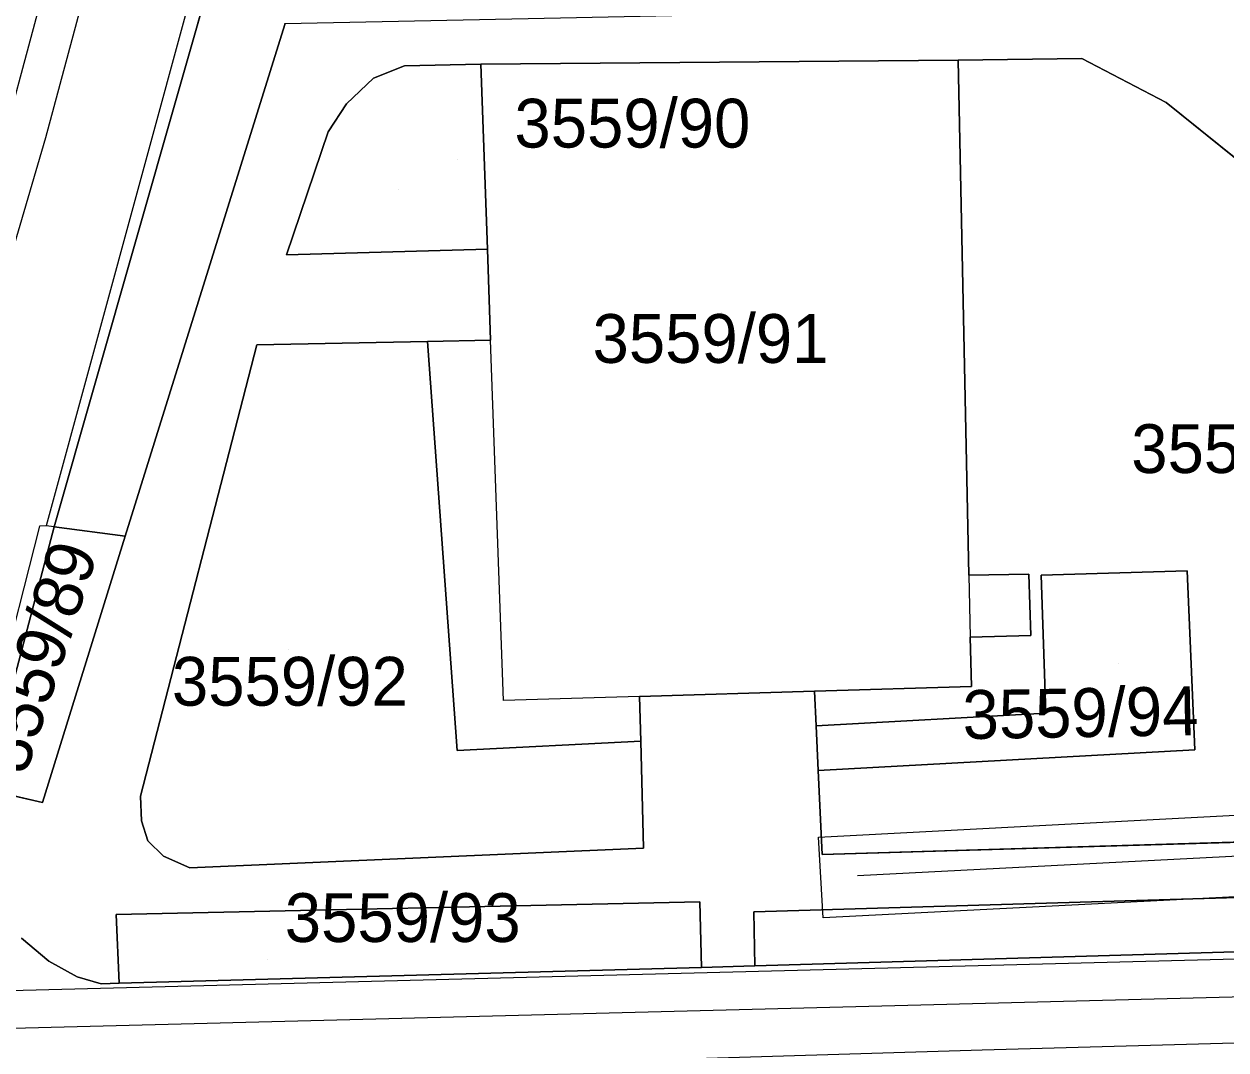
# Model space of a CAD drawing. Extents: x -264070 to -262271, y -1238894 to -1238141.
# Drawn here: x -262913.51 to -262864.26, y -1238359.92 to -1238317.9 of the extents above; entities that cross this region are included whole.
import ezdxf

# ---------------------------------------------------------------- set-up
doc = ezdxf.new("R2010")
doc.units = 0
for name, color, linetype in [('body_kn', 7, 'Continuous'), ('kladpar_druhypozemkov', 7, 'Continuous'), ('kladpar_hranice', 7, 'Continuous'), ('kladpar_parcelnecisla', 7, 'Continuous'), ('kladpar_plochy', 7, 'Continuous'), ('kladpar_sipky', 7, 'Continuous'), ('tarchy_linie', 7, 'Continuous'), ('zappar_hrandruhpozemk', 7, 'Continuous')]:
    doc.layers.add(name, color=color, linetype=linetype)

msp = doc.modelspace()

# ---------------------------------------------------------------- linework, layer by layer
at = {"layer": 'body_kn'}
for p, q in [((-262902.82, -1238317.92), (-262902.82, -1238317.92)), ((-262897.92, -1238319.61), (-262897.92, -1238319.61)), ((-262894.79, -1238319.54), (-262894.79, -1238319.54)), ((-262894.79, -1238319.54), (-262894.79, -1238319.54)), ((-262875.23, -1238319.38), (-262875.23, -1238319.38)), ((-262875.23, -1238319.38), (-262875.23, -1238319.38)), ((-262870.17, -1238319.31), (-262870.17, -1238319.31)), ((-262899.19, -1238320.12), (-262899.19, -1238320.12)), ((-262900.29, -1238321.17), (-262900.29, -1238321.17)), ((-262866.71, -1238321.11), (-262866.71, -1238321.11)), ((-262912.63, -1238322.56), (-262912.63, -1238322.56)), ((-262901.05, -1238322.31), (-262901.05, -1238322.31)), ((-262894.52, -1238327.12), (-262894.52, -1238327.12)), ((-262902.75, -1238327.35), (-262902.75, -1238327.35)), ((-262903.97, -1238331.04), (-262903.97, -1238331.04)), ((-262896.98, -1238330.9), (-262896.98, -1238330.9)), ((-262896.98, -1238330.9), (-262896.98, -1238330.9)), ((-262894.39, -1238330.85), (-262894.39, -1238330.85)), ((-262912.88, -1238338.47), (-262912.88, -1238338.47)), ((-262912.6, -1238338.45), (-262912.6, -1238338.45)), ((-262912.27, -1238338.49), (-262912.27, -1238338.49)), ((-262912.27, -1238338.49), (-262912.27, -1238338.49)), ((-262909.36, -1238338.87), (-262909.36, -1238338.87)), ((-262909.36, -1238338.87), (-262909.36, -1238338.87)), ((-262874.79, -1238340.47), (-262874.79, -1238340.47)), ((-262874.79, -1238340.47), (-262874.79, -1238340.47)), ((-262872.33, -1238340.43), (-262872.33, -1238340.43)), ((-262871.83, -1238340.47), (-262871.83, -1238340.47)), ((-262865.85, -1238340.3), (-262865.85, -1238340.3)), ((-262865.85, -1238340.3), (-262865.85, -1238340.3)), ((-262874.74, -1238343.01), (-262874.74, -1238343.01)), ((-262872.25, -1238342.95), (-262872.25, -1238342.95)), ((-262881.12, -1238345.23), (-262881.12, -1238345.23)), ((-262874.69, -1238345.04), (-262874.69, -1238345.04)), ((-262893.86, -1238345.61), (-262893.86, -1238345.61)), ((-262888.29, -1238345.44), (-262888.29, -1238345.44)), ((-262888.29, -1238345.44), (-262888.29, -1238345.44)), ((-262871.64, -1238346.12), (-262871.64, -1238346.12)), ((-262881.05, -1238346.64), (-262881.05, -1238346.64)), ((-262888.24, -1238347.28), (-262888.24, -1238347.28)), ((-262895.76, -1238347.66), (-262895.76, -1238347.66)), ((-262865.53, -1238347.63), (-262865.53, -1238347.63)), ((-262880.97, -1238348.48), (-262880.97, -1238348.48)), ((-262912.76, -1238349.79), (-262912.76, -1238349.79)), ((-262908.74, -1238349.52), (-262908.74, -1238349.52)), ((-262908.7, -1238350.54), (-262908.7, -1238350.54)), ((-262880.95, -1238351.21), (-262880.95, -1238351.21)), ((-262880.95, -1238351.21), (-262880.95, -1238351.21)), ((-262908.44, -1238351.36), (-262908.44, -1238351.36)), ((-262888.12, -1238351.66), (-262888.12, -1238351.66)), ((-262907.8, -1238351.99), (-262907.8, -1238351.99)), ((-262880.81, -1238351.92), (-262880.81, -1238351.92)), ((-262906.71, -1238352.46), (-262906.71, -1238352.46)), ((-262879.36, -1238352.78), (-262879.36, -1238352.78)), ((-262885.82, -1238353.86), (-262885.82, -1238353.86)), ((-262885.82, -1238353.86), (-262885.82, -1238353.86)), ((-262883.61, -1238354.27), (-262883.61, -1238354.27)), ((-262909.74, -1238354.38), (-262909.74, -1238354.38)), ((-262880.77, -1238354.51), (-262880.77, -1238354.51)), ((-262912.5, -1238356.28), (-262912.5, -1238356.28)), ((-262885.75, -1238356.54), (-262885.75, -1238356.54)), ((-262883.58, -1238356.48), (-262883.58, -1238356.48)), ((-262883.56, -1238356.48), (-262883.56, -1238356.48)), ((-262911.33, -1238356.92), (-262911.33, -1238356.92)), ((-262910.35, -1238357.22), (-262910.35, -1238357.22)), ((-262909.61, -1238357.18), (-262909.61, -1238357.18)), ((-262874.25, -1238359.92), (-262874.25, -1238359.92))]:
    msp.add_line(p, q, dxfattribs=at)
at = {"layer": 'kladpar_druhypozemkov'}
for p, q in [((-262898.16, -1238324.66), (-262898.16, -1238324.66)), ((-262884.95, -1238329.7), (-262884.95, -1238329.7)), ((-262902.69, -1238343.52), (-262902.69, -1238343.52)), ((-262868.65, -1238344.11), (-262868.65, -1238344.11)), ((-262903.55, -1238356.2), (-262903.55, -1238356.2))]:
    msp.add_line(p, q, dxfattribs=at)
at = {"layer": 'kladpar_hranice'}
for points in [[(-262921.54, -1238329.59), (-262912.96, -1238299.77), (-262898.67, -1238252.06), (-262888, -1238249.92), (-262886.4, -1238249.29), (-262890.8, -1238262.76), (-262897.15, -1238285.52), (-262912.27, -1238338.49), (-262915.11, -1238349.24)], [(-262902.82, -1238317.88), (-262902.82, -1238317.92), (-262909.36, -1238338.87), (-262912.27, -1238338.49), (-262897.15, -1238285.52)], [(-262915.11, -1238349.24), (-262912.76, -1238349.79), (-262909.36, -1238338.87), (-262902.82, -1238317.92), (-262902.82, -1238317.88), (-262891.53, -1238317.64), (-262875.23, -1238317.3), (-262864.43, -1238304.22), (-262865.03, -1238292.39), (-262862.5, -1238292.36), (-262861.73, -1238304.03), (-262834.25, -1238301.3), (-262832.18, -1238298.29), (-262830.44, -1238298.45), (-262830.48, -1238300.64), (-262816.35, -1238300.81), (-262816.33, -1238298.89), (-262811.52, -1238298.91), (-262810.72, -1238300.91), (-262807.85, -1238303.16), (-262786.82, -1238305.39), (-262783.83, -1238304.22)], [(-262780.83, -1238313.15), (-262789, -1238314.06), (-262796.08, -1238315.22), (-262800.22, -1238316.92), (-262809.55, -1238322.28), (-262820.42, -1238347.62), (-262818.86, -1238349.97), (-262797.34, -1238349.27), (-262797.17, -1238351.81), (-262835.63, -1238352.85), (-262883.61, -1238354.27), (-262883.56, -1238356.48), (-262883.58, -1238356.48), (-262885.75, -1238356.54), (-262885.82, -1238353.86), (-262909.74, -1238354.38), (-262909.61, -1238357.18), (-262910.35, -1238357.22), (-262911.33, -1238356.92), (-262912.5, -1238356.28), (-262913.61, -1238355.34)], [(-262856.77, -1238329.11), (-262866.71, -1238321.11), (-262870.17, -1238319.31), (-262875.23, -1238319.38), (-262894.79, -1238319.54), (-262897.92, -1238319.61), (-262899.19, -1238320.12), (-262900.29, -1238321.17), (-262901.05, -1238322.31), (-262902.75, -1238327.35), (-262894.52, -1238327.12), (-262894.39, -1238330.85), (-262896.98, -1238330.9), (-262903.97, -1238331.04), (-262908.74, -1238349.52), (-262908.7, -1238350.54), (-262908.44, -1238351.36), (-262907.8, -1238351.99), (-262906.71, -1238352.46), (-262888.12, -1238351.66), (-262888.24, -1238347.28), (-262888.29, -1238345.44), (-262881.12, -1238345.23), (-262881.05, -1238346.64), (-262880.97, -1238348.48), (-262880.81, -1238351.92), (-262838.46, -1238350.65)], [(-262894.79, -1238319.54), (-262894.52, -1238327.12), (-262902.75, -1238327.35), (-262901.05, -1238322.31), (-262900.29, -1238321.17), (-262899.19, -1238320.12), (-262897.92, -1238319.61), (-262894.79, -1238319.54)], [(-262875.23, -1238319.38), (-262874.79, -1238340.47), (-262872.33, -1238340.43), (-262872.25, -1238342.95), (-262874.74, -1238343.01), (-262874.69, -1238345.04), (-262881.12, -1238345.23), (-262888.29, -1238345.44), (-262888.24, -1238347.28), (-262895.76, -1238347.66), (-262896.98, -1238330.9), (-262894.39, -1238330.85), (-262894.52, -1238327.12), (-262894.79, -1238319.54), (-262875.23, -1238319.38)], [(-262856.77, -1238329.11), (-262845.81, -1238340.26), (-262840.19, -1238347.28), (-262838.46, -1238350.65), (-262880.81, -1238351.92), (-262880.97, -1238348.48), (-262865.53, -1238347.63), (-262865.85, -1238340.3), (-262871.83, -1238340.47), (-262871.64, -1238346.12), (-262881.05, -1238346.64), (-262881.12, -1238345.23), (-262874.69, -1238345.04), (-262874.74, -1238343.01), (-262872.25, -1238342.95), (-262872.33, -1238340.43), (-262874.79, -1238340.47), (-262875.23, -1238319.38), (-262870.17, -1238319.31), (-262866.71, -1238321.11), (-262856.77, -1238329.11)], [(-262896.98, -1238330.9), (-262895.76, -1238347.66), (-262888.24, -1238347.28), (-262888.12, -1238351.66), (-262906.71, -1238352.46), (-262907.8, -1238351.99), (-262908.44, -1238351.36), (-262908.7, -1238350.54), (-262908.74, -1238349.52), (-262903.97, -1238331.04), (-262896.98, -1238330.9)], [(-262909.36, -1238338.87), (-262912.76, -1238349.79), (-262915.11, -1238349.24), (-262912.27, -1238338.49), (-262909.36, -1238338.87)], [(-262865.85, -1238340.3), (-262865.53, -1238347.63), (-262880.97, -1238348.48), (-262881.05, -1238346.64), (-262871.64, -1238346.12), (-262871.83, -1238340.47), (-262865.85, -1238340.3)], [(-262835.63, -1238352.85), (-262797.17, -1238351.81), (-262797.05, -1238353.67), (-262797.07, -1238353.67), (-262825.9, -1238354.8), (-262883.56, -1238356.48), (-262883.61, -1238354.27), (-262835.63, -1238352.85)], [(-262913.61, -1238355.34), (-262912.5, -1238356.28), (-262911.33, -1238356.92), (-262910.35, -1238357.22), (-262909.61, -1238357.18), (-262885.75, -1238356.54), (-262883.58, -1238356.48), (-262883.56, -1238356.48), (-262825.9, -1238354.8), (-262797.07, -1238353.67), (-262797.05, -1238353.67), (-262780.13, -1238353.36), (-262771.49, -1238353.2), (-262768.53, -1238353.14), (-262753.47, -1238352.87), (-262750.57, -1238352.82), (-262734.65, -1238352.52)], [(-262885.82, -1238353.86), (-262885.75, -1238356.54), (-262909.61, -1238357.18), (-262909.74, -1238354.38), (-262885.82, -1238353.86)]]:
    msp.add_lwpolyline(points, dxfattribs=at)
at = {"layer": 'kladpar_plochy'}
for p, q in [((-262912.27, -1238338.49), (-262897.15, -1238285.52)), ((-262902.82, -1238317.92), (-262909.36, -1238338.87)), ((-262909.36, -1238338.87), (-262902.82, -1238317.92)), ((-262902.82, -1238317.88), (-262902.82, -1238317.92)), ((-262902.82, -1238317.92), (-262902.82, -1238317.88)), ((-262897.92, -1238319.61), (-262899.19, -1238320.12)), ((-262894.79, -1238319.54), (-262897.92, -1238319.61)), ((-262875.23, -1238319.38), (-262894.79, -1238319.54)), ((-262870.17, -1238319.31), (-262875.23, -1238319.38)), ((-262866.71, -1238321.11), (-262870.17, -1238319.31)), ((-262899.19, -1238320.12), (-262900.29, -1238321.17)), ((-262900.29, -1238321.17), (-262901.05, -1238322.31)), ((-262856.77, -1238329.11), (-262866.71, -1238321.11)), ((-262901.05, -1238322.31), (-262902.75, -1238327.35)), ((-262902.75, -1238327.35), (-262894.52, -1238327.12)), ((-262894.52, -1238327.12), (-262894.39, -1238330.85)), ((-262903.97, -1238331.04), (-262908.74, -1238349.52)), ((-262896.98, -1238330.9), (-262903.97, -1238331.04)), ((-262894.39, -1238330.85), (-262896.98, -1238330.9)), ((-262909.36, -1238338.87), (-262912.27, -1238338.49)), ((-262912.76, -1238349.79), (-262909.36, -1238338.87)), ((-262888.29, -1238345.44), (-262881.12, -1238345.23)), ((-262881.12, -1238345.23), (-262881.05, -1238346.64)), ((-262888.24, -1238347.28), (-262888.29, -1238345.44)), ((-262881.05, -1238346.64), (-262880.97, -1238348.48)), ((-262888.12, -1238351.66), (-262888.24, -1238347.28)), ((-262880.97, -1238348.48), (-262880.81, -1238351.92)), ((-262915.11, -1238349.24), (-262912.76, -1238349.79)), ((-262908.74, -1238349.52), (-262908.7, -1238350.54)), ((-262908.7, -1238350.54), (-262908.44, -1238351.36)), ((-262880.81, -1238351.92), (-262838.46, -1238350.65)), ((-262908.44, -1238351.36), (-262907.8, -1238351.99)), ((-262906.71, -1238352.46), (-262888.12, -1238351.66)), ((-262907.8, -1238351.99), (-262906.71, -1238352.46)), ((-262835.63, -1238352.85), (-262883.61, -1238354.27)), ((-262885.82, -1238353.86), (-262909.74, -1238354.38)), ((-262885.75, -1238356.54), (-262885.82, -1238353.86)), ((-262883.61, -1238354.27), (-262883.56, -1238356.48)), ((-262909.74, -1238354.38), (-262909.61, -1238357.18)), ((-262912.5, -1238356.28), (-262913.61, -1238355.34)), ((-262911.33, -1238356.92), (-262912.5, -1238356.28)), ((-262883.58, -1238356.48), (-262885.75, -1238356.54)), ((-262883.56, -1238356.48), (-262883.58, -1238356.48)), ((-262910.35, -1238357.22), (-262911.33, -1238356.92)), ((-262909.61, -1238357.18), (-262910.35, -1238357.22))]:
    msp.add_line(p, q, dxfattribs=at)
for points in [[(-262921.54, -1238329.59), (-262912.96, -1238299.77), (-262898.67, -1238252.06), (-262888, -1238249.92), (-262886.4, -1238249.29), (-262890.8, -1238262.76), (-262897.15, -1238285.52), (-262912.27, -1238338.49), (-262915.11, -1238349.24)], [(-262913.61, -1238355.34), (-262912.5, -1238356.28), (-262911.33, -1238356.92), (-262910.35, -1238357.22), (-262909.61, -1238357.18), (-262885.75, -1238356.54), (-262883.58, -1238356.48), (-262883.56, -1238356.48), (-262825.9, -1238354.8), (-262797.07, -1238353.67), (-262797.05, -1238353.67), (-262780.13, -1238353.36)]]:
    msp.add_lwpolyline(points, dxfattribs=at)
for points in [[(-262894.79, -1238319.54), (-262894.52, -1238327.12), (-262902.75, -1238327.35), (-262901.05, -1238322.31), (-262900.29, -1238321.17), (-262899.19, -1238320.12), (-262897.92, -1238319.61)], [(-262875.23, -1238319.38), (-262874.79, -1238340.47), (-262872.33, -1238340.43), (-262872.25, -1238342.95), (-262874.74, -1238343.01), (-262874.69, -1238345.04), (-262881.12, -1238345.23), (-262888.29, -1238345.44), (-262888.24, -1238347.28), (-262895.76, -1238347.66), (-262896.98, -1238330.9), (-262894.39, -1238330.85), (-262894.52, -1238327.12), (-262894.79, -1238319.54)], [(-262856.77, -1238329.11), (-262845.81, -1238340.26), (-262840.19, -1238347.28), (-262838.46, -1238350.65), (-262880.81, -1238351.92), (-262880.97, -1238348.48), (-262865.53, -1238347.63), (-262865.85, -1238340.3), (-262871.83, -1238340.47), (-262871.64, -1238346.12), (-262881.05, -1238346.64), (-262881.12, -1238345.23), (-262874.69, -1238345.04), (-262874.74, -1238343.01), (-262872.25, -1238342.95), (-262872.33, -1238340.43), (-262874.79, -1238340.47), (-262875.23, -1238319.38), (-262870.17, -1238319.31), (-262866.71, -1238321.11)], [(-262896.98, -1238330.9), (-262895.76, -1238347.66), (-262888.24, -1238347.28), (-262888.12, -1238351.66), (-262906.71, -1238352.46), (-262907.8, -1238351.99), (-262908.44, -1238351.36), (-262908.7, -1238350.54), (-262908.74, -1238349.52), (-262903.97, -1238331.04)], [(-262909.36, -1238338.87), (-262912.76, -1238349.79), (-262915.11, -1238349.24), (-262912.27, -1238338.49)], [(-262865.85, -1238340.3), (-262865.53, -1238347.63), (-262880.97, -1238348.48), (-262881.05, -1238346.64), (-262871.64, -1238346.12), (-262871.83, -1238340.47)], [(-262835.63, -1238352.85), (-262797.17, -1238351.81), (-262797.05, -1238353.67), (-262797.07, -1238353.67), (-262825.9, -1238354.8), (-262883.56, -1238356.48), (-262883.61, -1238354.27)], [(-262885.82, -1238353.86), (-262885.75, -1238356.54), (-262909.61, -1238357.18), (-262909.74, -1238354.38)]]:
    msp.add_lwpolyline(points, close=True, dxfattribs=at)
at = {"layer": 'kladpar_sipky'}
msp.add_line((-262895.76, -1238323.46), (-262895.76, -1238323.46), dxfattribs=at)
at = {"layer": 'tarchy_linie'}
for points in [[(-262892.23, -1238250.77), (-262903.56, -1238282.44), (-262914.22, -1238322.11), (-262925.77, -1238361.47), (-262932, -1238411), (-262933.07, -1238420.81), (-262929.88, -1238445), (-262902, -1238490), (-262879.2, -1238520.11), (-262865.84, -1238538.82), (-262846.84, -1238581.58), (-262829.05, -1238624.25), (-262812.41, -1238667.65), (-262795.14, -1238711.11), (-262786, -1238738.54)], [(-262890.34, -1238250.39), (-262901.98, -1238282.93), (-262912.63, -1238322.56), (-262922.95, -1238357.72)], [(-262879.36, -1238352.78), (-262832, -1238350.33), (-262782.2, -1238349.05), (-262732.38, -1238348.15), (-262687.56, -1238346.97), (-262676.12, -1238346.24), (-262630.21, -1238345.2), (-262580.42, -1238343.73), (-262555.82, -1238343.74), (-262532.87, -1238343.21)], [(-262915.67, -1238357.53), (-262827.35, -1238355.25), (-262717.55, -1238352.07), (-262612.02, -1238349.11), (-262582.13, -1238348.18), (-262523.92, -1238348.6), (-262527.18, -1238346.61), (-262526.75, -1238346.6), (-262525.01, -1238346.49), (-262524.28, -1238346.33), (-262523.39, -1238346.14), (-262523.44, -1238346.84), (-262523.58, -1238348.81), (-262523.63, -1238349.52), (-262523.67, -1238350.15), (-262523.75, -1238351.27), (-262523.88, -1238353.02), (-262569.3, -1238353.65), (-262620.18, -1238354.72), (-262670.86, -1238355.99), (-262721.99, -1238357.34), (-262772.67, -1238358.51), (-262811.72, -1238360.02)], [(-262880.95, -1238351.21), (-262832.04, -1238348.63), (-262782.24, -1238347.35)], [(-262916.13, -1238359.08), (-262827.31, -1238356.8), (-262717.51, -1238353.62), (-262611.98, -1238350.66), (-262582.11, -1238349.73), (-262523.67, -1238350.15)], [(-262782.16, -1238350.75), (-262831.96, -1238352.03), (-262880.77, -1238354.51), (-262880.95, -1238351.21)], [(-262916.76, -1238361.2), (-262874.25, -1238359.92), (-262823.54, -1238358.51), (-262811.77, -1238358.32), (-262772.72, -1238356.81), (-262722.03, -1238355.64), (-262670.9, -1238354.24), (-262620.22, -1238352.97), (-262569.46, -1238351.9), (-262523.75, -1238351.27)]]:
    msp.add_lwpolyline(points, dxfattribs=at)
at = {"layer": 'zappar_hrandruhpozemk'}
for p, q in [((-262899.26, -1238289.53), (-262912.6, -1238338.45)), ((-262893.86, -1238345.61), (-262894.39, -1238330.85)), ((-262912.88, -1238338.47), (-262915.62, -1238349.14)), ((-262874.79, -1238340.47), (-262874.74, -1238343.01)), ((-262888.29, -1238345.44), (-262893.86, -1238345.61))]:
    msp.add_line(p, q, dxfattribs=at)
msp.add_lwpolyline([(-262912.27, -1238338.49), (-262912.6, -1238338.45), (-262912.88, -1238338.47)], dxfattribs=at)

# ---------------------------------------------------------------- texts
at = {"layer": 'kladpar_parcelnecisla'}
for s, rotation, p in [('3559/90', 360, (-262893.415, -1238322.96)), ('3559/89', 72, (-262913.454, -1238348.725)), ('3559/94', 1, (-262875.035, -1238347.192))]:
    msp.add_text(s, height=2, rotation=rotation, dxfattribs=at).set_placement(p)
for s, p in [('3559/91', (-262890.214, -1238331.78)), ('3559/95', (-262868.139, -1238336.29)), ('3559/92', (-262907.45, -1238345.82)), ('3559/93', (-262902.826, -1238355.5))]:
    msp.add_text(s, height=2, dxfattribs=at).set_placement(p)

doc.saveas('drawing.dxf')
